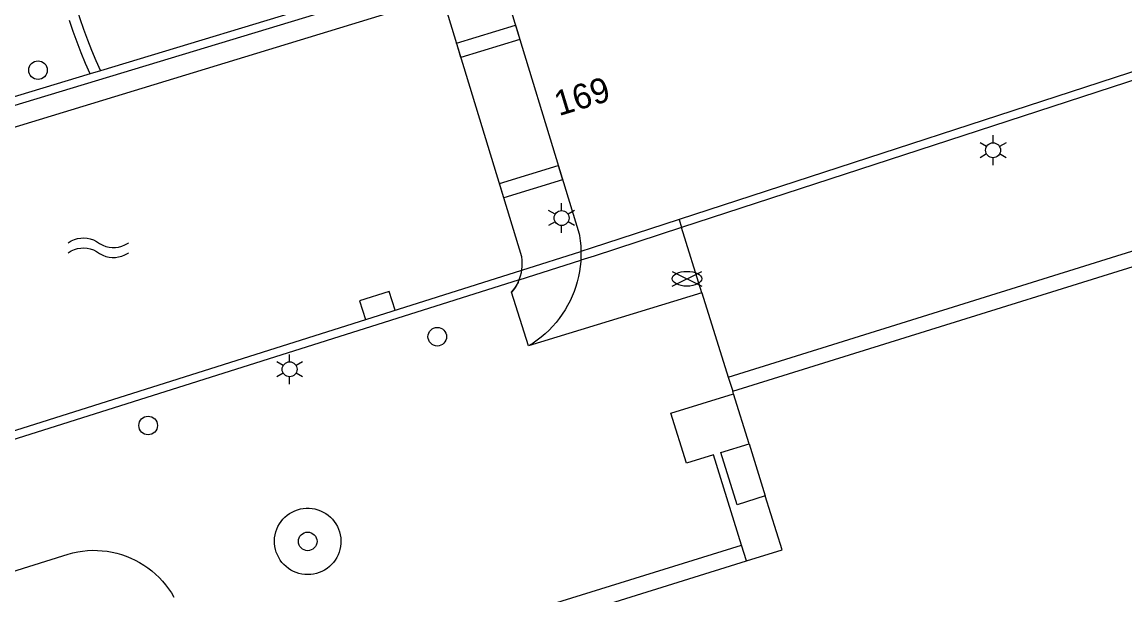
# Model space of a CAD drawing. Extents: x 122462 to 123306, y 485548 to 486417.
# Drawn here: x 122727 to 122793.3, y 486275.7 to 486310.2 of the extents above; entities that cross this region are included whole.
import ezdxf

# ---------------------------------------------------------------- set-up
doc = ezdxf.new("R2010")
doc.units = 0
for name, color, linetype in [('Level 1', 7, 'Continuous'), ('Level 15', 7, 'Continuous'), ('Level 17', 7, 'Continuous'), ('Level 19', 7, 'Continuous'), ('Level 21', 7, 'Continuous'), ('Level 23', 7, 'Continuous'), ('Level 30', 7, 'Continuous'), ('Level 34', 7, 'Continuous'), ('Level 4', 7, 'Continuous'), ('Level 46', 7, 'Continuous'), ('Level 50', 7, 'Continuous'), ('Level 52', 7, 'Continuous'), ('Level 53', 7, 'Continuous'), ('Level 55', 7, 'Continuous'), ('Level 61', 7, 'Continuous')]:
    doc.layers.add(name, color=color, linetype=linetype)

msp = doc.modelspace()

# ---------------------------------------------------------------- linework, layer by layer
at = {"layer": 'Level 1'}
for p, q in [((122769.784, 486287.825), (122769.739, 486287.969)), ((122770.721, 486284.817), (122769.784, 486287.825)), ((122757.449, 486273.679), (122770.562, 486277.762))]:
    msp.add_line(p, q, dxfattribs=at)
for points in [[(122769.739, 486287.969), (122805.429, 486299.1), (122808.394, 486289.592), (122809.324, 486289.882)], [(122771.701, 486281.671), (122770.004, 486281.142), (122769.024, 486284.289), (122770.721, 486284.817)], [(122770.562, 486277.762), (122772.709, 486278.431), (122771.701, 486281.671)]]:
    msp.add_lwpolyline(points, dxfattribs=at)
at = {"layer": 'Level 15'}
for p, q in [((122751.777, 486313.351), (122731.7, 486307.268)), ((122731.7, 486307.268), (122731.082, 486307.081)), ((122757.048, 486295.256), (122760.609, 486296.382)), ((122756.894, 486294.684), (122760.598, 486295.855)), ((122756.891, 486294.683), (122725.93, 486284.893)), ((122756.891, 486294.683), (122756.894, 486294.684))]:
    msp.add_line(p, q, dxfattribs=at)
for points in [[(122751.923, 486312.872), (122672.34, 486288.76), (122672.74, 486287.44)], [(122797.36, 486308.09), (122797.05, 486308.26), (122766.516, 486298.302)], [(122797.112, 486307.657), (122797, 486307.718), (122766.664, 486297.825)], [(122731.082, 486307.081), (122671.716, 486289.094), (122672.116, 486287.776), (122665.051, 486285.671), (122641.584, 486278.678), (122641.891, 486277.59), (122640.687, 486277.213)], [(122766.516, 486298.302), (122761.231, 486296.579), (122760.609, 486296.382)], [(122766.664, 486297.825), (122761.409, 486296.111), (122760.598, 486295.855)], [(122647.698, 486260.681), (122684.849, 486272.428), (122757.048, 486295.256)]]:
    msp.add_lwpolyline(points, dxfattribs=at)
at = {"layer": 'Level 17'}
for p, q in [((122756.616, 486294.164), (122756.551, 486294.072)), ((122756.71, 486294.314), (122756.655, 486294.222)), ((122756.79, 486294.458), (122756.749, 486294.38)), ((122756.861, 486294.608), (122756.836, 486294.553)), ((122756.894, 486294.684), (122756.861, 486294.608))]:
    msp.add_line(p, q, dxfattribs=at)
for points in [[(122757.453, 486290.697), (122756.44, 486293.932), (122756.558, 486294.081), (122756.666, 486294.238), (122756.762, 486294.402), (122756.846, 486294.573), (122756.918, 486294.749), (122756.977, 486294.93), (122757.023, 486295.114), (122757.056, 486295.302), (122757.075, 486295.491), (122757.08, 486295.681), (122757.072, 486295.871), (122757.051, 486296.06), (122751.689, 486313.639)], [(122755.465, 486313.955), (122760.5, 486297.444), (122760.518, 486297.341), (122760.563, 486297.034), (122760.594, 486296.724), (122760.609, 486296.414), (122760.609, 486296.103), (122760.595, 486295.793), (122760.566, 486295.484), (122760.521, 486295.176), (122760.462, 486294.871), (122760.389, 486294.569), (122760.301, 486294.271), (122760.199, 486293.978), (122760.083, 486293.69), (122759.953, 486293.408), (122759.809, 486293.132), (122759.653, 486292.864), (122759.484, 486292.603), (122759.302, 486292.351), (122759.109, 486292.108), (122758.904, 486291.874), (122758.688, 486291.651), (122758.462, 486291.438), (122758.225, 486291.236), (122757.98, 486291.046), (122757.725, 486290.868), (122757.453, 486290.697)], [(122752.269, 486311.737), (122679.763, 486289.585), (122672.74, 486287.44)], [(122756.655, 486294.222), (122756.651, 486294.215), (122756.616, 486294.164)], [(122756.749, 486294.38), (122756.742, 486294.366), (122756.71, 486294.314)], [(122756.836, 486294.553), (122756.823, 486294.522), (122756.79, 486294.458)], [(122756.551, 486294.072), (122756.55, 486294.07), (122756.44, 486293.932)], [(122767.888, 486293.905), (122757.453, 486290.697), (122756.44, 486293.932)], [(122744.169, 486276.935), (122743.992, 486276.943), (122743.817, 486276.966), (122743.644, 486277.005), (122743.476, 486277.059), (122743.313, 486277.128), (122743.156, 486277.21), (122743.008, 486277.307), (122742.869, 486277.416), (122742.74, 486277.537), (122742.622, 486277.668), (122742.516, 486277.81), (122742.423, 486277.961), (122742.343, 486278.119), (122742.278, 486278.283), (122742.228, 486278.453), (122742.193, 486278.626), (122742.174, 486278.802), (122742.17, 486278.979), (122742.181, 486279.155), (122742.209, 486279.33), (122742.251, 486279.502), (122742.309, 486279.669), (122742.381, 486279.831), (122742.467, 486279.985), (122742.567, 486280.132), (122742.679, 486280.268), (122742.802, 486280.395), (122742.937, 486280.51), (122743.081, 486280.613), (122743.233, 486280.702), (122743.393, 486280.778), (122743.559, 486280.84), (122743.73, 486280.886), (122743.904, 486280.917), (122744.08, 486280.933), (122744.257, 486280.933), (122744.433, 486280.918), (122744.607, 486280.886), (122744.778, 486280.84), (122744.944, 486280.779), (122745.104, 486280.703), (122745.256, 486280.614), (122745.401, 486280.511), (122745.535, 486280.396), (122745.659, 486280.27), (122745.771, 486280.133), (122745.87, 486279.987), (122745.957, 486279.832), (122746.029, 486279.671), (122746.087, 486279.504), (122746.13, 486279.332), (122746.157, 486279.157), (122746.169, 486278.981), (122746.165, 486278.804), (122746.146, 486278.628), (122746.111, 486278.455), (122746.061, 486278.285), (122745.996, 486278.12), (122745.917, 486277.962), (122745.824, 486277.811), (122745.718, 486277.67), (122745.6, 486277.538), (122745.471, 486277.417), (122745.332, 486277.308), (122745.184, 486277.211), (122745.027, 486277.128), (122744.864, 486277.06), (122744.696, 486277.006), (122744.523, 486276.967), (122744.348, 486276.943), (122744.169, 486276.935)], [(122722.955, 486276.048), (122729.758, 486278.174), (122730.045, 486278.25), (122730.335, 486278.311), (122730.628, 486278.356), (122730.924, 486278.385), (122731.22, 486278.398), (122731.517, 486278.395), (122731.813, 486278.376), (122732.107, 486278.341), (122732.4, 486278.291), (122732.689, 486278.224), (122732.974, 486278.143), (122733.254, 486278.046), (122733.529, 486277.934), (122733.797, 486277.807), (122734.058, 486277.666), (122734.311, 486277.511), (122734.556, 486277.343), (122734.791, 486277.162), (122735.016, 486276.968), (122735.23, 486276.763), (122735.432, 486276.547), (122735.623, 486276.319), (122735.802, 486276.082), (122735.967, 486275.836), (122736.118, 486275.581)]]:
    msp.add_lwpolyline(points, dxfattribs=at)
at = {"layer": 'Level 19'}
msp.add_line((122767.888, 486293.905), (122766.664, 486297.825), dxfattribs=at)
msp.add_lwpolyline([(122769.471, 486288.829), (122806.087, 486300.248), (122809.324, 486289.882)], dxfattribs=at)
at = {"layer": 'Level 21'}
for points in [[(122728.992, 486318.712), (122729.042, 486317.92), (122729.108, 486317.129), (122729.19, 486316.34), (122729.271, 486315.67), (122729.368, 486315.001), (122729.48, 486314.335), (122729.607, 486313.672), (122729.749, 486313.012), (122729.907, 486312.356), (122730.079, 486311.703), (122730.267, 486311.054), (122730.469, 486310.41), (122730.686, 486309.771), (122730.918, 486309.136), (122731.164, 486308.508), (122731.425, 486307.885), (122731.7, 486307.268)], [(122731.082, 486307.081), (122730.804, 486307.711), (122730.54, 486308.346), (122730.291, 486308.988), (122730.056, 486309.635), (122729.837, 486310.287)]]:
    msp.add_lwpolyline(points, dxfattribs=at)
at = {"layer": 'Level 23'}
for p, q in [((122766.516, 486298.302), (122766.664, 486297.825)), ((122767.888, 486293.905), (122769.471, 486288.829)), ((122769.471, 486288.829), (122769.739, 486287.969))]:
    msp.add_line(p, q, dxfattribs=at)
at = {"layer": 'Level 30'}
msp.add_line((122770.562, 486277.762), (122770.265, 486278.717), dxfattribs=at)
for points in [[(122770.265, 486278.717), (122768.574, 486284.149), (122766.953, 486283.644), (122766.016, 486286.651), (122769.784, 486287.825)], [(122757.449, 486273.679), (122757.152, 486274.634), (122770.265, 486278.717)]]:
    msp.add_lwpolyline(points, dxfattribs=at)
at = {"layer": 'Level 34'}
for p, q in [((122756.783, 486309.633), (122756.931, 486309.149)), ((122753.388, 486308.068), (122753.156, 486308.83)), ((122756.931, 486309.149), (122753.388, 486308.068)), ((122759.245, 486301.56), (122759.323, 486301.304))]:
    msp.add_line(p, q, dxfattribs=at)
for points in [[(122753.156, 486308.83), (122753.126, 486308.928), (122756.668, 486310.009), (122756.783, 486309.633)], [(122759.323, 486301.304), (122759.507, 486300.699), (122755.966, 486299.619), (122755.703, 486300.48), (122759.245, 486301.56)]]:
    msp.add_lwpolyline(points, dxfattribs=at)
at = {"layer": 'Level 4'}
msp.add_line((122770.721, 486284.817), (122771.701, 486281.671), dxfattribs=at)
at = {"layer": 'Level 46'}
msp.add_lwpolyline([(122749.433, 486292.849), (122749.078, 486293.985), (122747.295, 486293.423), (122747.651, 486292.285)], dxfattribs=at)
at = {"layer": 'Level 50'}
for p, q in [((122785.012, 486302.706), (122784.622, 486302.931)), ((122785.402, 486302.931), (122785.402, 486303.381)), ((122786.181, 486302.931), (122785.791, 486302.706)), ((122785.012, 486302.256), (122784.622, 486302.031)), ((122786.181, 486302.031), (122785.791, 486302.256)), ((122785.402, 486301.581), (122785.402, 486302.031)), ((122759.052, 486298.625), (122758.662, 486298.85)), ((122759.442, 486298.85), (122759.442, 486299.3)), ((122760.221, 486298.85), (122759.831, 486298.625)), ((122759.052, 486298.175), (122758.662, 486297.95)), ((122760.221, 486297.95), (122759.831, 486298.175)), ((122759.442, 486297.5), (122759.442, 486297.95)), ((122743.084, 486289.744), (122743.084, 486290.194)), ((122742.694, 486289.519), (122742.304, 486289.744)), ((122743.863, 486289.744), (122743.473, 486289.519)), ((122742.694, 486289.069), (122742.304, 486288.844)), ((122743.084, 486288.394), (122743.084, 486288.844)), ((122743.863, 486288.844), (122743.473, 486289.069))]:
    msp.add_line(p, q, dxfattribs=at)
for centre in [(122785.402, 486302.481), (122759.442, 486298.4), (122743.084, 486289.294)]:
    msp.add_circle(centre, 0.45, dxfattribs=at)
at = {"layer": 'Level 52'}
for p, q in [((122766.096, 486294.301), (122767.877, 486295.191)), ((122766.096, 486295.191), (122767.877, 486294.301))]:
    msp.add_line(p, q, dxfattribs=at)
msp.add_ellipse((122766.986, 486294.744), major_axis=(0.89, 0), ratio=0.5, dxfattribs=at)
at = {"layer": 'Level 53'}
for centre in [(122727.944, 486307.303), (122751.964, 486291.256), (122734.569, 486285.911), (122744.169, 486278.935)]:
    msp.add_circle(centre, 0.56, dxfattribs=at)
at = {"layer": 'Level 55'}
for points in [[(122729.753, 486296.914), (122729.943, 486297.028), (122730.133, 486297.109), (122730.323, 486297.164), (122730.513, 486297.194), (122730.703, 486297.201), (122730.893, 486297.184), (122731.083, 486297.144), (122731.273, 486297.078), (122731.463, 486296.983), (122731.653, 486296.86), (122731.843, 486296.762), (122732.033, 486296.692), (122732.223, 486296.649), (122732.413, 486296.629), (122732.603, 486296.631), (122732.793, 486296.656), (122732.983, 486296.706), (122733.173, 486296.782), (122733.363, 486296.888), (122733.398, 486296.912)], [(122729.753, 486296.314), (122729.943, 486296.428), (122730.133, 486296.509), (122730.323, 486296.564), (122730.513, 486296.594), (122730.703, 486296.601), (122730.893, 486296.584), (122731.083, 486296.544), (122731.273, 486296.478), (122731.463, 486296.383), (122731.653, 486296.26), (122731.843, 486296.162), (122732.033, 486296.092), (122732.223, 486296.049), (122732.413, 486296.029), (122732.603, 486296.031), (122732.793, 486296.056), (122732.983, 486296.106), (122733.173, 486296.182), (122733.363, 486296.288), (122733.398, 486296.312)]]:
    msp.add_lwpolyline(points, dxfattribs=at)

# ---------------------------------------------------------------- texts
at = {"layer": 'Level 61'}
msp.add_text('169', height=1.5, rotation=16.95992, dxfattribs=at).set_placement((122759.283, 486304.529))

doc.saveas('drawing.dxf')
